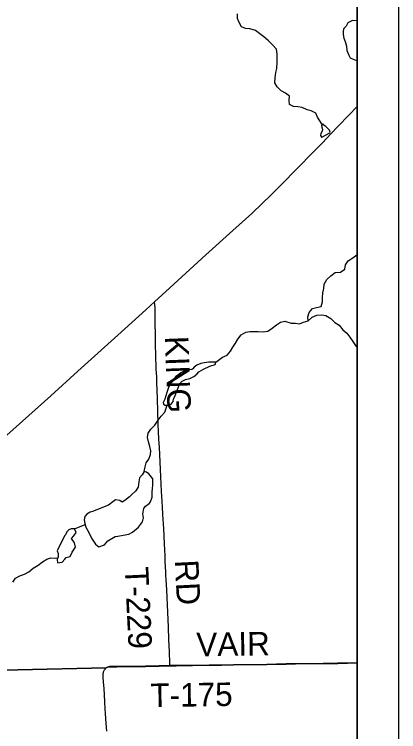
# Model space of a CAD drawing. Extents: x 0 to 34, y 0 to 22.
# Drawn here: x 19.416 to 20.344, y 15.504 to 17.236 of the extents above; entities that cross this region are included whole.
import ezdxf

# ---------------------------------------------------------------- set-up
doc = ezdxf.new("R2010")
doc.units = 0
for name, color, linetype in [('GM_X_Corporation', 7, 'Continuous'), ('GM_X_Minor_Lake', 7, 'Continuous'), ('GM_X_Minor_River', 7, 'Continuous'), ('GM_X_State_Route', 7, 'Continuous'), ('GM_X_Township_Road', 7, 'Continuous'), ('GM_X_Township_Road_Text', 7, 'Continuous'), ('SH_Data', 7, 'Continuous')]:
    doc.layers.add(name, color=color, linetype=linetype)

msp = doc.modelspace()

# ---------------------------------------------------------------- linework, layer by layer
at = {"layer": 'GM_X_Corporation'}
for points in [[(18.7842, 15.639), (19.6381, 15.6585), (19.6393, 15.6593), (19.6411, 15.6602), (19.6435, 15.6609), (19.6461, 15.6614), (19.6487, 15.6616), (19.6513, 15.6616), (19.6888, 15.6618), (19.7328, 15.6622), (19.7661, 15.6628), (19.7915, 15.6636), (19.8069, 15.6636), (19.8862, 15.6649), (19.9161, 15.6651), (19.9449, 15.6658), (20.0259, 15.6667), (20.0722, 15.6678), (20.0945, 15.6683), (20.1614, 15.669), (20.1966, 15.6696), (20.2438, 15.6706), (20.2438, 19.9239)], [(20.2438, 13.1239), (20.2438, 15.6706), (20.1966, 15.6696), (20.1614, 15.669), (20.0945, 15.6683), (20.0722, 15.6678), (20.0259, 15.6667), (19.9449, 15.6658), (19.9161, 15.6651), (19.8862, 15.6649), (19.8069, 15.6636), (19.7915, 15.6636), (19.7661, 15.6628), (19.7328, 15.6622), (19.6888, 15.6618), (19.6513, 15.6616), (19.6487, 15.6616), (19.6461, 15.6614), (19.6435, 15.6609), (19.6411, 15.6602), (19.6393, 15.6593), (19.6381, 15.6585), (18.7842, 15.639), (18.7862, 14.9579)]]:
    msp.add_lwpolyline(points, dxfattribs=at)
at = {"layer": 'GM_X_Minor_Lake'}
for p, q in [((20.2438, 17.2206), (20.2324, 17.2212)), ((20.1583, 16.9393), (20.1774, 16.9502)), ((19.8046, 16.3155), (19.8157, 16.3444)), ((19.644, 16.0512), (19.6051, 16.0355)), ((19.5372, 15.977), (19.5198, 15.9404))]:
    msp.add_line(p, q, dxfattribs=at)
for points in [[(20.2324, 17.2212), (20.229, 17.2193), (20.2215, 17.2154), (20.217, 17.2078), (20.2114, 17.2016), (20.2099, 17.1963), (20.21, 17.1876), (20.2113, 17.1785), (20.2148, 17.1705), (20.2179, 17.1592), (20.2188, 17.1485), (20.2235, 17.1376), (20.2269, 17.1312), (20.2338, 17.1275), (20.2418, 17.1249), (20.2438, 17.1252)], [(20.1774, 16.9502), (20.1782, 16.9517), (20.1766, 16.9563), (20.1739, 16.9597), (20.1682, 16.9653), (20.1632, 16.9686), (20.1605, 16.9717), (20.1579, 16.9678), (20.1584, 16.964), (20.1599, 16.958), (20.1592, 16.9542), (20.1563, 16.9488), (20.1552, 16.9435), (20.1575, 16.9397), (20.1583, 16.9393)], [(19.8157, 16.3444), (19.8217, 16.3502), (19.8296, 16.3545), (19.8398, 16.3565), (19.8496, 16.3619), (19.8567, 16.3673), (19.8619, 16.3727), (19.8732, 16.3793), (19.8879, 16.3863), (19.9007, 16.391), (19.9026, 16.396), (19.8984, 16.3967), (19.8855, 16.3961), (19.8749, 16.3949), (19.8666, 16.3929), (19.8568, 16.389), (19.8504, 16.3843), (19.8475, 16.3805), (19.8444, 16.379), (19.8346, 16.3773), (19.8263, 16.3746), (19.8184, 16.3707), (19.8131, 16.3664), (19.8064, 16.3614), (19.7982, 16.3515), (19.7896, 16.3377), (19.7845, 16.3228), (19.7793, 16.3072), (19.7756, 16.2988), (19.7764, 16.2946), (19.7806, 16.2924), (19.7856, 16.2921), (19.7946, 16.2948), (19.7995, 16.3017), (19.8009, 16.3067), (19.8024, 16.3105), (19.8046, 16.3155)], [(19.6051, 16.0355), (19.5998, 16.0339), (19.5912, 16.0297), (19.5867, 16.0239), (19.5853, 16.0155), (19.5869, 16.0065), (19.5889, 15.9977), (19.5962, 15.9849), (19.6028, 15.9717), (19.6071, 15.9638), (19.6124, 15.9566), (19.6205, 15.9503), (19.6337, 15.9554), (19.6423, 15.9646), (19.66, 15.975), (19.6664, 15.9762), (19.6788, 15.9787), (19.6928, 15.9807), (19.7015, 15.9858), (19.7158, 15.9981), (19.7255, 16.0111), (19.728, 16.0203), (19.7268, 16.0301), (19.7289, 16.0431), (19.733, 16.0488), (19.7416, 16.055), (19.745, 16.0592), (19.7487, 16.0702), (19.7492, 16.0847), (19.7496, 16.0889), (19.7506, 16.1018), (19.7508, 16.1143), (19.7408, 16.1264), (19.7355, 16.1305), (19.7294, 16.1323), (19.7249, 16.1243), (19.7186, 16.117), (19.7168, 16.1075), (19.715, 16.0949), (19.7087, 16.0846), (19.7008, 16.0777), (19.6941, 16.0711), (19.6832, 16.0626), (19.6768, 16.058), (19.6707, 16.0621), (19.6605, 16.0639), (19.6541, 16.0589), (19.644, 16.0512)], [(19.5198, 15.9404), (19.5218, 15.9343), (19.5219, 15.9267), (19.5197, 15.9198), (19.5209, 15.9119), (19.5315, 15.9135), (19.5386, 15.9208), (19.5412, 15.925), (19.551, 15.927), (19.5562, 15.9374), (19.5644, 15.9496), (19.5617, 15.9598), (19.5547, 15.9704), (19.5599, 15.9769), (19.5655, 15.9853), (19.5613, 15.9936), (19.5537, 15.9939), (19.548, 15.9916), (19.5428, 15.9866), (19.5402, 15.9797), (19.5372, 15.977)]]:
    msp.add_lwpolyline(points, dxfattribs=at)
at = {"layer": 'GM_X_Minor_River'}
for points in [[(20.1593, 16.9698), (20.1482, 16.9875), (20.1436, 16.9977), (20.1329, 17.0029), (20.1227, 17.0054), (20.1112, 17.011), (20.1002, 17.0127), (20.09, 17.0134), (20.0805, 17.0182), (20.0796, 17.0277), (20.0806, 17.0383), (20.0711, 17.0454), (20.06, 17.0517), (20.0505, 17.0611), (20.0451, 17.0709), (20.0461, 17.0831), (20.0471, 17.0957), (20.0496, 17.1056), (20.051, 17.1204), (20.0507, 17.1405), (20.0487, 17.1523), (20.0391, 17.1628), (20.0295, 17.1725), (20.0185, 17.1815), (20.0089, 17.189), (19.9982, 17.1972), (19.9849, 17.2013), (19.9743, 17.2023), (19.9648, 17.206), (19.959, 17.2165), (19.9551, 17.2264), (19.9546, 17.2374)], [(20.1253, 16.4965), (20.1248, 16.506), (20.1281, 16.5163), (20.1356, 16.5259), (20.1454, 16.5279), (20.1571, 16.5311), (20.16, 16.5421), (20.1603, 16.5524), (20.1609, 16.5634), (20.1634, 16.5745), (20.1641, 16.5847), (20.1704, 16.5958), (20.1801, 16.6047), (20.191, 16.6124), (20.2039, 16.6137), (20.2141, 16.6206), (20.2158, 16.6313), (20.2222, 16.6412), (20.2331, 16.6486), (20.2432, 16.6555), (20.2438, 16.6565)], [(19.9026, 16.396), (19.9187, 16.4083), (19.9297, 16.4134), (19.9383, 16.423), (19.9435, 16.4325), (19.9502, 16.4421), (19.9554, 16.4516), (19.964, 16.4624), (19.9749, 16.4686), (19.9851, 16.4702), (19.9949, 16.4707), (20.0051, 16.4705), (20.0165, 16.4695), (20.0282, 16.4711), (20.0388, 16.4784), (20.0489, 16.4865), (20.0591, 16.4927), (20.0693, 16.4955), (20.0845, 16.4908), (20.0947, 16.4901), (20.1042, 16.4891), (20.114, 16.493), (20.1253, 16.4965), (20.135, 16.505), (20.1464, 16.5097), (20.1581, 16.5106), (20.1683, 16.5092), (20.1802, 16.5017), (20.1901, 16.492), (20.2, 16.4853), (20.2089, 16.4744), (20.2188, 16.4665), (20.2261, 16.4567), (20.2334, 16.4465), (20.2396, 16.4367), (20.2438, 16.4335)], [(19.7294, 16.1323), (19.7319, 16.1433), (19.7349, 16.1529), (19.7408, 16.1624), (19.7449, 16.1731), (19.7459, 16.1826), (19.7431, 16.1928), (19.74, 16.2042), (19.738, 16.2148), (19.739, 16.2247), (19.7461, 16.2343), (19.7558, 16.2439), (19.7636, 16.2561), (19.7707, 16.2661), (19.7793, 16.2757), (19.7856, 16.2921)], [(19.5613, 15.9936), (19.5873, 16.0045)], [(19.4131, 15.8651), (19.4194, 15.875), (19.4296, 15.8801), (19.4409, 15.8847), (19.4511, 15.8902), (19.462, 15.8987), (19.4736, 15.9064), (19.4841, 15.9141), (19.4951, 15.9207), (19.5049, 15.9242), (19.5147, 15.9228), (19.521, 15.9241)]]:
    msp.add_lwpolyline(points, dxfattribs=at)
at = {"layer": 'GM_X_State_Route'}
msp.add_lwpolyline([(19.3986, 16.2202), (19.5045, 16.3152), (19.5697, 16.3747), (19.666, 16.4617), (19.7337, 16.5229), (19.7549, 16.5421), (19.7917, 16.5755), (19.8788, 16.6552), (19.9437, 16.7141), (19.9892, 16.7556), (20.0156, 16.7801), (20.0349, 16.7986), (20.0556, 16.8193), (20.104, 16.8687), (20.1324, 16.8983), (20.1597, 16.9262), (20.1802, 16.9474), (20.1979, 16.966), (20.2236, 16.9928), (20.2438, 17.0139)], dxfattribs=at)
at = {"layer": 'GM_X_Township_Road'}
for points in [[(19.7917, 15.663), (19.7917, 15.6685), (19.7905, 15.6976), (19.7893, 15.7261), (19.7881, 15.7571), (19.7867, 15.792), (19.7842, 15.847), (19.7829, 15.8712), (19.7823, 15.8811), (19.7818, 15.8911), (19.7813, 15.9016), (19.7808, 15.9153), (19.7803, 15.9289), (19.7784, 15.9574), (19.777, 15.9947), (19.7751, 16.0288), (19.7739, 16.0474), (19.7724, 16.0728), (19.7717, 16.084), (19.77, 16.1196), (19.7683, 16.1553), (19.7665, 16.1899), (19.7655, 16.2101), (19.7638, 16.2467), (19.7625, 16.2782), (19.7618, 16.3073), (19.7609, 16.3303), (19.7604, 16.3458), (19.76, 16.3601), (19.759, 16.3806), (19.7576, 16.4129), (19.757, 16.4389), (19.7568, 16.4501), (19.7567, 16.4644), (19.7565, 16.488), (19.7563, 16.5029), (19.7563, 16.5188), (19.756, 16.5271), (19.7555, 16.5346), (19.7549, 16.5421)], [(19.6364, 15.5483), (19.6358, 15.5593), (19.635, 15.5757), (19.634, 15.5938), (19.6328, 15.6073), (19.6316, 15.6241), (19.6308, 15.6346), (19.6307, 15.6415), (19.6309, 15.6447), (19.6313, 15.6473), (19.6318, 15.6489), (19.6323, 15.6504), (19.6339, 15.6532), (19.6355, 15.6553), (19.6373, 15.6572), (19.6383, 15.6579)], [(19.6383, 15.6579), (19.6395, 15.6587), (19.6413, 15.6596), (19.6438, 15.6604), (19.6463, 15.6608), (19.6489, 15.661), (19.6515, 15.661), (19.6637, 15.6611)], [(19.6637, 15.6611), (19.689, 15.6612), (19.733, 15.6616), (19.7663, 15.6622), (19.7917, 15.663)], [(19.7917, 15.663), (19.8071, 15.663), (19.8864, 15.6644), (19.9163, 15.6646), (19.9451, 15.6652), (20.0261, 15.6662), (20.0724, 15.6672), (20.0947, 15.6678), (20.1616, 15.6685), (20.1968, 15.6691), (20.2438, 15.67)], [(19.6393, 15.5051), (19.6377, 15.5242), (19.6364, 15.5483)]]:
    msp.add_lwpolyline(points, dxfattribs=at)
at = {"layer": 'SH_Data'}
for p, q in [((20.3438, 20.0239), (20.3438, 13.0239)), ((20.2438, 19.9239), (20.2438, 13.1239))]:
    msp.add_line(p, q, dxfattribs=at)

# ---------------------------------------------------------------- texts
at = {"layer": 'GM_X_Township_Road_Text'}
for s, rotation, p in [('KING', 272.1292, (19.7795, 16.4585)), ('T-229', 272.7288, (19.6828, 15.9008)), ('RD', 272.9086, (19.8036, 15.918)), ('VAIR', 0.8423, (19.856, 15.686)), ('T-175', 0.8421, (19.7451, 15.5634))]:
    msp.add_text(s, height=0.05682, rotation=rotation, dxfattribs=at).set_placement(p)

doc.saveas('drawing.dxf')
